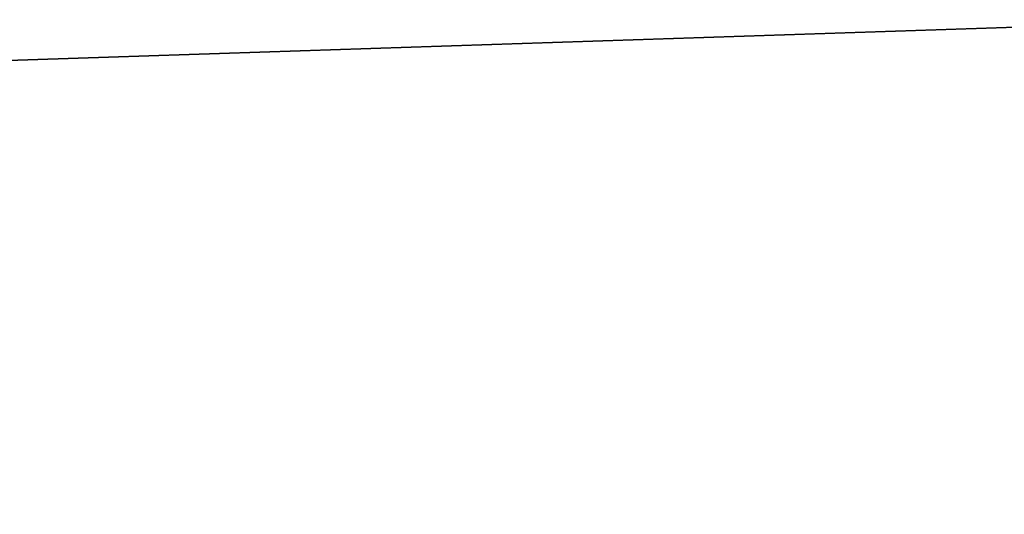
# Model space of a CAD drawing. Header units: millimetres. Extents: x -522 to 188, y -54 to 63.
# Tile 714 of 1056: x -2.9412 to -2.913, y -36.7858 to -36.7717. Entities that reach past the tile are written whole.
import ezdxf

# ---------------------------------------------------------------- set-up
doc = ezdxf.new("R2010")
doc.units = ezdxf.units.MM
doc.header["$LTSCALE"] = 65.185185
for name, color, linetype in [('1', 7, 'CONTINUOUS'), ('2', 7, 'CONTINUOUS'), ('8', 7, 'CONTINUOUS'), ('9', 7, 'CONTINUOUS')]:
    doc.layers.add(name, color=color, linetype=linetype)

msp = doc.modelspace()

# ---------------------------------------------------------------- linework, layer by layer
at = {"layer": '1', "color": 7, "linetype": 'CONTINUOUS'}
for points in [[(-3.364709, -36.8, -12.557017), (-2.536174, 23, -12.750209), (-2.536229, -36.8, -12.750196), (-3.364709, -36.8, -12.557017)], [(-3.364648, 23, -12.557036), (-2.536174, 23, -12.750209), (-3.364709, -36.8, -12.557017), (-3.364648, 23, -12.557036)]]:
    msp.add_3dface(points, dxfattribs=at)
at = {"layer": '2', "color": 7, "linetype": 'CONTINUOUS'}
for points in [[(-2.536229, -36.8, 12.750196), (-3.364648, 23, 12.557036), (-3.364709, -36.8, 12.557017), (-2.536229, -36.8, 12.750196)], [(-2.536174, 23, 12.750209), (-3.364648, 23, 12.557036), (-2.536229, -36.8, 12.750196), (-2.536174, 23, 12.750209)]]:
    msp.add_3dface(points, dxfattribs=at)
at = {"layer": '8', "color": 3, "linetype": 'CONTINUOUS'}
for points in [[(-2.883097, -36.770913, -10.759866), (-3.542435, -36.792709, -10.435678), (-3.580653, -36.770913, -10.548265), (-2.883097, -36.770913, -10.759866)], [(-2.852325, -36.792709, -10.645021), (-3.542435, -36.792709, -10.435678), (-2.883097, -36.770913, -10.759866), (-2.852325, -36.792709, -10.645021)]]:
    msp.add_3dface(points, dxfattribs=at)
at = {"layer": '9', "color": 3, "linetype": 'CONTINUOUS'}
for points in [[(-3.542435, -36.792709, 10.435678), (-2.852325, -36.792709, 10.645021), (-3.580653, -36.770913, 10.548265), (-3.542435, -36.792709, 10.435678)], [(-3.580653, -36.770913, 10.548265), (-2.852325, -36.792709, 10.645021), (-2.883097, -36.770913, 10.759866), (-3.580653, -36.770913, 10.548265)]]:
    msp.add_3dface(points, dxfattribs=at)

doc.saveas('drawing.dxf')
